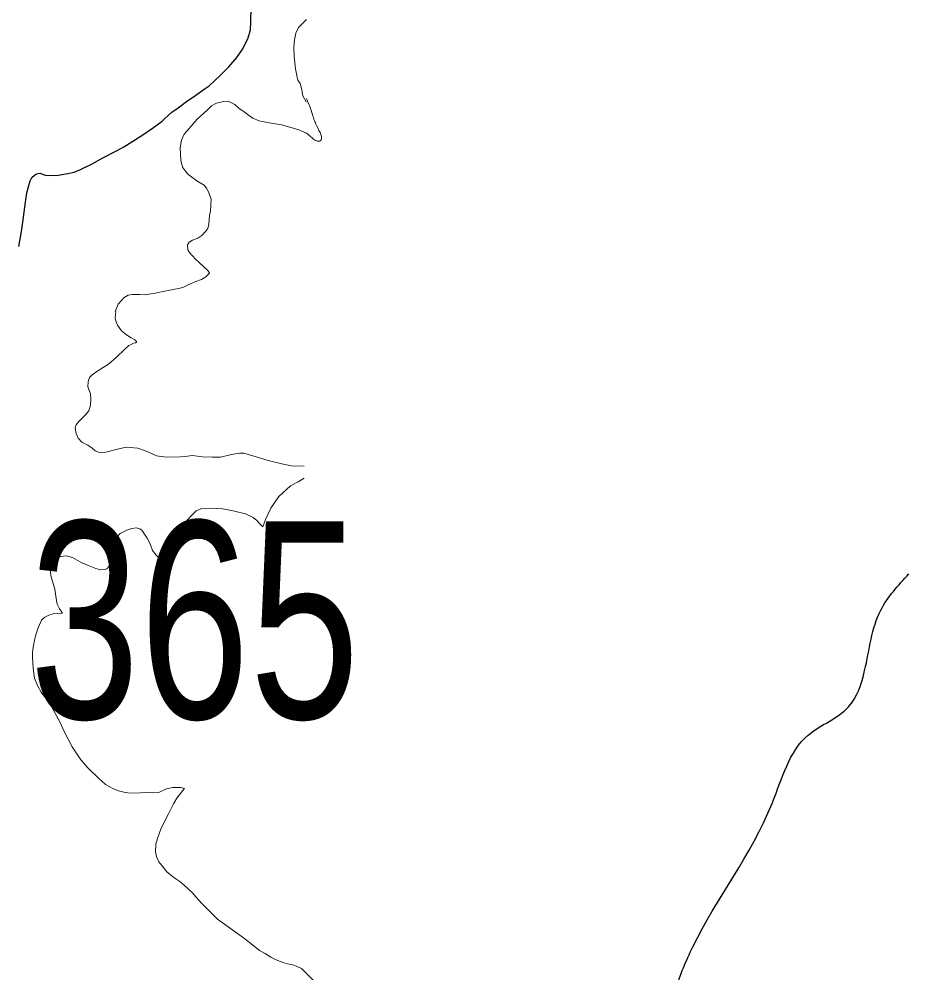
# Model space of a CAD drawing. Extents: x 553962 to 842807, y 8883888 to 9032388.
# Drawn here: x 712219 to 714024, y 8966368 to 8968303 of the extents above; entities that cross this region are included whole.
import ezdxf

# ---------------------------------------------------------------- set-up
doc = ezdxf.new("R2010")
doc.units = 0
doc.header["$LTSCALE"] = 160
for name, color, linetype, lineweight in [('21', 7, 'Continuous', 25), ('33', 7, 'Continuous', 13), ('8', 7, 'Continuous', 13)]:
    doc.layers.add(name, color=color, linetype=linetype, lineweight=lineweight)

msp = doc.modelspace()

# ---------------------------------------------------------------- linework, layer by layer
at = {"layer": '21'}
msp.add_lwpolyline([(712218.1, 8967841.4), (712223.9, 8967871.9), (712226.8, 8967890.7), (712231.7, 8967931.5), (712234.9, 8967950.2), (712241.1, 8967974.7), (712244.5, 8967981.5), (712250, 8967986.4), (712254.2, 8967989), (712260.7, 8967989.8), (712272.7, 8967986.4), (712281.8, 8967985.6), (712298.5, 8967986.2), (712318.1, 8967989.3), (712330.9, 8967991.9), (712343.6, 8967997.4), (712367.4, 8968008.8), (712388.5, 8968021.1), (712416.3, 8968035.5), (712431.5, 8968043.6), (712450, 8968054.8), (712468.2, 8968066.3), (712491.7, 8968082.7), (712508.9, 8968095.7), (712514.9, 8968101.2), (712528.9, 8968113.6), (712541.7, 8968122.4), (712558.6, 8968135.7), (712577.2, 8968148), (712594.1, 8968160.2), (712604.8, 8968167.2), (712626.6, 8968188), (712644.6, 8968206), (712660.5, 8968224.8), (712673, 8968242.2), (712683.5, 8968264.3), (712688.2, 8968281), (712689.2, 8968296.1), (712690, 8968326.5)], dxfattribs=at)
msp.add_spline([(712788.8, 8964939.7), (712810, 8964936.4), (712849.2, 8964965.8), (712942.3, 8965114.4), (712988, 8965263.1), (713022.3, 8965413.3), (713069.7, 8965512.9), (713157.9, 8965633.8), (713246.1, 8965715.4), (713280.3, 8965792.2), (713237.9, 8965855.9), (713229.7, 8965902.9), (713239.5, 8965932.3), (713254.2, 8965947.1), (713278.7, 8965940.5), (713308.1, 8965930.7), (713347.3, 8965937.3), (713384.8, 8965963.4), (713415.9, 8965999.3), (713425.7, 8966043.5), (713442, 8966081), (713468.1, 8966087.6), (713484.5, 8966095.8), (713482.8, 8966135), (713497.5, 8966192.2), (713549.8, 8966334.3), (713585.7, 8966420.9), (713746.6, 8966711.8), (713820.1, 8966850.6), (713901.8, 8966907.8), (713934.4, 8966981.3), (713967.1, 8967103.9), (714024.2, 8967177.4)], degree=3, dxfattribs=at)
at = {"layer": '8'}
for points in [[(712801.8, 8968302.1), (712786.1, 8968285.9), (712780.1, 8968273.8), (712777.8, 8968260.4), (712776.5, 8968245.8), (712777.1, 8968226.8), (712779.9, 8968201.8), (712782.2, 8968187.9), (712784.4, 8968178.6), (712789, 8968171.8), (712791.8, 8968162.2), (712794.8, 8968147.1), (712801.2, 8968134.5)], [(712801.2, 8968071.1), (712788.8, 8968077.4), (712772.9, 8968082.4), (712751.4, 8968088.2), (712730.9, 8968091.8), (712711.8, 8968094.9), (712706.2, 8968096.1), (712693, 8968101.9), (712684.2, 8968108), (712675.6, 8968114.6), (712665, 8968122.2), (712656.9, 8968129.7), (712643.2, 8968136.1), (712633.8, 8968135.8), (712619.2, 8968132.3), (712609.3, 8968126.5), (712600.2, 8968118.1), (712580.5, 8968099.7), (712564, 8968080.5), (712554.1, 8968068.9), (712548.3, 8968057.3), (712545.8, 8968041.3), (712546.8, 8968016.6), (712550.4, 8968002.5), (712556.4, 8967994.4), (712561.5, 8967987.8), (712572.1, 8967979.8), (712581.5, 8967973.4), (712594.4, 8967966.1), (712599.4, 8967959.8), (712603, 8967952.5), (712608.6, 8967937.1), (712607.4, 8967913.3), (712605.2, 8967904.3), (712603.9, 8967886.8), (712601.6, 8967878.2), (712597.8, 8967872.2), (712590, 8967863.6), (712581.6, 8967858.3), (712571, 8967854.5), (712564.2, 8967850.4), (712560.6, 8967844.9), (712561.1, 8967834.8), (712564.4, 8967829), (712576.8, 8967815.8), (712584.4, 8967809), (712593.5, 8967800.2), (712601.6, 8967792.8), (712605.2, 8967787.5), (712602.9, 8967785.3), (712597.8, 8967780.2), (712588.7, 8967774.7), (712577.3, 8967770.1), (712562.2, 8967764), (712552.6, 8967758.7), (712545.7, 8967756.7), (712531.3, 8967753.9), (712511.4, 8967749.9), (712504.3, 8967748.8), (712496, 8967746.8), (712485.9, 8967745.3), (712476.3, 8967743.5), (712462.9, 8967744.1), (712448.2, 8967744.3), (712440.3, 8967743), (712432, 8967738.2), (712419.9, 8967724.3), (712414, 8967709.9)], [(712415.4, 8967709.9), (712414.2, 8967702.9), (712413.7, 8967696.1), (712415, 8967690.6), (712418.4, 8967681.7), (712426.9, 8967670.5), (712436.6, 8967662.4), (712446, 8967656.2), (712453.8, 8967652), (712456.8, 8967649), (712456.8, 8967647.1), (712455.1, 8967645.9), (712450.8, 8967645.4), (712444.9, 8967642), (712441.7, 8967640.3), (712432.8, 8967632.5), (712415.7, 8967616.4), (712400.1, 8967603.1), (712378.5, 8967589.4), (712367.1, 8967581.4), (712362.1, 8967575.4), (712359.1, 8967567.8), (712358.1, 8967557.1), (712363.5, 8967542.5), (712364.8, 8967531.2), (712364.1, 8967519.8), (712360.1, 8967508.2), (712353.1, 8967499.3), (712345.1, 8967491.3), (712339.4, 8967485.7), (712334.4, 8967480), (712332.8, 8967473), (712334.4, 8967462.1), (712338.8, 8967452.7), (712346.4, 8967444.4), (712358.4, 8967438.4), (712367.1, 8967432.1), (712373.4, 8967427.1), (712382.4, 8967423.4), (712394.7, 8967424.1), (712421.3, 8967430.8), (712436, 8967434.1), (712459.6, 8967432.1), (712478.6, 8967425.4), (712497.6, 8967416.8), (712512.6, 8967414.8), (712537.2, 8967414.1), (712554.9, 8967415.8), (712570.7, 8967417.7), (712591, 8967415), (712611, 8967414.4), (712627.6, 8967414.4), (712649.9, 8967419.4), (712665.9, 8967422.4), (712675.2, 8967422.4), (712699.9, 8967415), (712724.2, 8967407.1), (712752.2, 8967400.7), (712771, 8967396.7), (712797.6, 8967396)], [(712797.4, 8967371.4), (712785.1, 8967363.8), (712769.5, 8967355.8), (712746.1, 8967334.1), (712729.4, 8967311), (712719.1, 8967287.6), (712713.3, 8967272.9), (712707.7, 8967278.2), (712701.3, 8967285.4), (712694.1, 8967292.1), (712678.2, 8967299), (712656.2, 8967304.9), (712632.5, 8967309.3), (712606.4, 8967311), (712587.5, 8967309.6), (712578.5, 8967305.1), (712570.8, 8967297.8), (712560.2, 8967286.4), (712545.2, 8967265.6), (712532.7, 8967249.4), (712523.8, 8967238.8), (712520.2, 8967230.8), (712517.1, 8967224.4), (712516.3, 8967218.8), (712517.4, 8967210.7), (712516.8, 8967206.3), (712514.3, 8967202.7), (712506.8, 8967206.6), (712497.1, 8967215.2), (712489.8, 8967224.9), (712484.8, 8967238.3), (712479, 8967249.7), (712468.1, 8967266.1), (712463.7, 8967268.6)], [(712463.7, 8967268.6), (712456.4, 8967270.6), (712447.8, 8967269.7), (712437.5, 8967266.4), (712424.1, 8967259.4), (712416.1, 8967251.6), (712410.1, 8967240.2), (712408.1, 8967226.8), (712406.2, 8967212.1), (712403.9, 8967200.1), (712400.9, 8967192.6), (712397.8, 8967188.4), (712393.9, 8967186.5), (712384.7, 8967185.6), (712374.4, 8967188.1), (712361.3, 8967194), (712346.3, 8967199.8), (712327.4, 8967210.9), (712315.2, 8967214.3), (712302.9, 8967212.6), (712292, 8967207.6), (712285.6, 8967202), (712282.3, 8967194), (712282.3, 8967184.8), (712284.2, 8967170.7), (712288.4, 8967157.9), (712291.2, 8967146.5), (712294.3, 8967127.3), (712296.5, 8967116.2), (712301, 8967106.4), (712306.8, 8967097.5), (712297.3, 8967097.2), (712287.9, 8967096.1), (712279, 8967093.6), (712271.2, 8967089.7), (712264.5, 8967083.3), (712257.5, 8967068), (712252, 8967051.9), (712248.1, 8967033), (712246.4, 8967018.5), (712246.1, 8967008.2), (712247.2, 8966986), (712250.5, 8966966), (712256.1, 8966951), (712263.6, 8966937.6), (712272.5, 8966926.2), (712281.2, 8966914.8), (712289.5, 8966900), (712302.2, 8966875.7), (712310.2, 8966858.1), (712326.4, 8966827), (712344, 8966800.4), (712358.8, 8966783.7), (712379.1, 8966763.7), (712394.4, 8966750.6), (712409.4, 8966742), (712420.8, 8966737.5), (712431.4, 8966734.8), (712439.8, 8966733.4), (712451.7, 8966732.8), (712477.9, 8966733.9), (712491.1, 8966733.7), (712500, 8966733.9), (712503.6, 8966735), (712518.1, 8966741.4), (712530.6, 8966744.2), (712547.1, 8966744.5), (712554.6, 8966742.3), (712551.2, 8966738.4), (712538.7, 8966722.8), (712532, 8966711.1), (712522.3, 8966690.8), (712506.9, 8966661.5), (712499.4, 8966640.6), (712496.3, 8966629.2), (712495.8, 8966613.9), (712497.4, 8966604.2), (712502.2, 8966593.3), (712509.4, 8966585), (712518.6, 8966573), (712529.7, 8966564.1), (712537.2, 8966558.8), (712545.3, 8966553.8), (712553.7, 8966545.8), (712571.2, 8966529.9), (712572.9, 8966527.7), (712589.3, 8966509.9), (712603, 8966495.2), (712621.6, 8966477.1), (712652.4, 8966454.7), (712674.5, 8966439.2), (712692.5, 8966425.2), (712706.5, 8966413.8), (712718.4, 8966407.8), (712730, 8966399.9), (712738.9, 8966395.5), (712753.8, 8966389), (712763.5, 8966386.6), (712774, 8966384.8), (712784.2, 8966380.8), (712792, 8966377.2)]]:
    msp.add_lwpolyline(points, dxfattribs=at)
for points in [[(712801.7, 8968141.3), (712808.6, 8968127.7), (712814.4, 8968107.3), (712821.4, 8968086.7), (712833.3, 8968066.8), (712832.7, 8968056.8), (712824.6, 8968052.8), (712815, 8968059.7), (712801.3, 8968072)], [(712792, 8966377.2), (712797.4, 8966371.4), (712809.2, 8966360.3), (712820.6, 8966347.5), (712829.9, 8966337.4), (712835.2, 8966328.6), (712842.2, 8966318.3), (712846, 8966307.9), (712851.3, 8966299.6), (712858.9, 8966296.3), (712851.1, 8966293.8), (712842.2, 8966293.3), (712830.9, 8966295.1), (712818.6, 8966295.1), (712801.2, 8966295.1), (712791.5, 8966296.7)]]:
    msp.add_open_spline(points, degree=3, dxfattribs=at)

# ---------------------------------------------------------------- texts
at = {"layer": '33', "width": 0.75}
msp.add_text('365', height=400, dxfattribs=at).set_placement((712240.2, 8966884.1))

doc.saveas('drawing.dxf')
